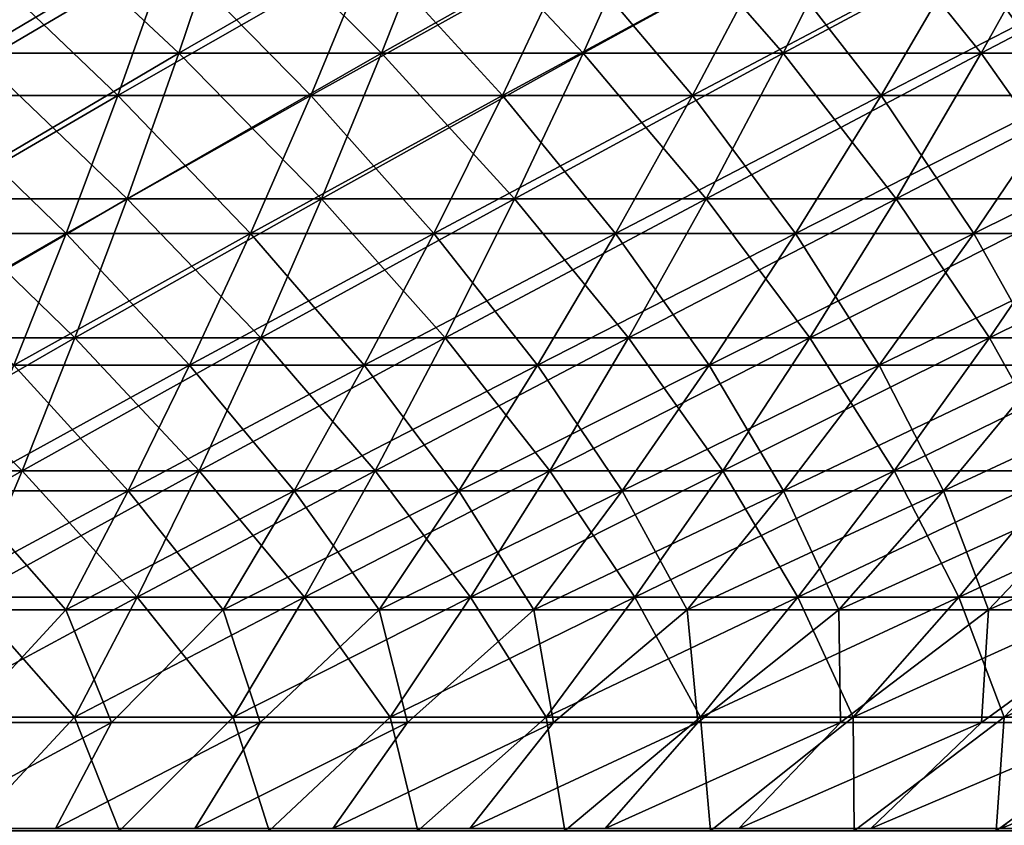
# Model space of a CAD drawing. Header units: millimetres. Extents: x -250 to 250, y -45 to 4150.
# Tile 571 of 656: x 19 to 36, y 3916 to 3930. Entities that reach past the tile are written whole.
import ezdxf

# ---------------------------------------------------------------- set-up
doc = ezdxf.new("R2010")
doc.units = ezdxf.units.MM
doc.header["$LTSCALE"] = 81.481481
for name, color, linetype in [('19', 7, 'CONTINUOUS'), ('20', 7, 'CONTINUOUS'), ('21', 7, 'CONTINUOUS'), ('22', 7, 'CONTINUOUS')]:
    doc.layers.add(name, color=color, linetype=linetype)

msp = doc.modelspace()

# ---------------------------------------------------------------- linework, layer by layer
at = {"layer": '19', "color": 7, "linetype": 'CONTINUOUS'}
for points in [[(21.554, 3929.227, -115.302), (17.993, 3929.227, -115.911), (22.445, 3931.872, -120.068), (21.554, 3929.227, -115.302)], [(22.445, 3931.872, -120.068), (17.993, 3929.227, -115.911), (18.736, 3931.872, -120.702), (22.445, 3931.872, -120.068)], [(25.094, 3929.227, -114.584), (21.554, 3929.227, -115.302), (26.131, 3931.872, -119.319), (25.094, 3929.227, -114.584)], [(26.131, 3931.872, -119.319), (21.554, 3929.227, -115.302), (22.445, 3931.872, -120.068), (26.131, 3931.872, -119.319)], [(28.611, 3929.227, -113.757), (25.094, 3929.227, -114.584), (29.793, 3931.872, -118.458), (28.611, 3929.227, -113.757)], [(29.793, 3931.872, -118.458), (25.094, 3929.227, -114.584), (26.131, 3931.872, -119.319), (29.793, 3931.872, -118.458)], [(32.1, 3929.227, -112.822), (28.611, 3929.227, -113.757), (33.427, 3931.872, -117.484), (32.1, 3929.227, -112.822)], [(33.427, 3931.872, -117.484), (28.611, 3929.227, -113.757), (29.793, 3931.872, -118.458), (33.427, 3931.872, -117.484)], [(35.56, 3929.227, -111.779), (32.1, 3929.227, -112.822), (37.029, 3931.872, -116.399), (35.56, 3929.227, -111.779)], [(37.029, 3931.872, -116.399), (32.1, 3929.227, -112.822), (33.427, 3931.872, -117.484), (37.029, 3931.872, -116.399)], [(38.985, 3929.227, -110.631), (35.56, 3929.227, -111.779), (40.596, 3931.872, -115.204), (38.985, 3929.227, -110.631)], [(40.596, 3931.872, -115.204), (35.56, 3929.227, -111.779), (37.029, 3931.872, -116.399), (40.596, 3931.872, -115.204)], [(20.652, 3926.69, -110.48), (17.24, 3926.69, -111.064), (21.554, 3929.227, -115.302), (20.652, 3926.69, -110.48)], [(21.554, 3929.227, -115.302), (17.24, 3926.69, -111.064), (17.993, 3929.227, -115.911), (21.554, 3929.227, -115.302)], [(24.045, 3926.69, -109.792), (20.652, 3926.69, -110.48), (25.094, 3929.227, -114.584), (24.045, 3926.69, -109.792)], [(25.094, 3929.227, -114.584), (20.652, 3926.69, -110.48), (21.554, 3929.227, -115.302), (25.094, 3929.227, -114.584)], [(27.414, 3926.69, -108.999), (24.045, 3926.69, -109.792), (28.611, 3929.227, -113.757), (27.414, 3926.69, -108.999)], [(28.611, 3929.227, -113.757), (24.045, 3926.69, -109.792), (25.094, 3929.227, -114.584), (28.611, 3929.227, -113.757)], [(30.758, 3926.69, -108.104), (27.414, 3926.69, -108.999), (32.1, 3929.227, -112.822), (30.758, 3926.69, -108.104)], [(32.1, 3929.227, -112.822), (27.414, 3926.69, -108.999), (28.611, 3929.227, -113.757), (32.1, 3929.227, -112.822)], [(34.073, 3926.69, -107.105), (30.758, 3926.69, -108.104), (35.56, 3929.227, -111.779), (34.073, 3926.69, -107.105)], [(35.56, 3929.227, -111.779), (30.758, 3926.69, -108.104), (32.1, 3929.227, -112.822), (35.56, 3929.227, -111.779)], [(37.355, 3926.69, -106.005), (34.073, 3926.69, -107.105), (38.985, 3929.227, -110.631), (37.355, 3926.69, -106.005)], [(38.985, 3929.227, -110.631), (34.073, 3926.69, -107.105), (35.56, 3929.227, -111.779), (38.985, 3929.227, -110.631)], [(19.741, 3924.261, -105.605), (16.479, 3924.261, -106.163), (20.652, 3926.69, -110.48), (19.741, 3924.261, -105.605)], [(20.652, 3926.69, -110.48), (16.479, 3924.261, -106.163), (17.24, 3926.69, -111.064), (20.652, 3926.69, -110.48)], [(22.984, 3924.261, -104.947), (19.741, 3924.261, -105.605), (24.045, 3926.69, -109.792), (22.984, 3924.261, -104.947)], [(24.045, 3926.69, -109.792), (19.741, 3924.261, -105.605), (20.652, 3926.69, -110.48), (24.045, 3926.69, -109.792)], [(26.205, 3924.261, -104.189), (22.984, 3924.261, -104.947), (27.414, 3926.69, -108.999), (26.205, 3924.261, -104.189)], [(27.414, 3926.69, -108.999), (22.984, 3924.261, -104.947), (24.045, 3926.69, -109.792), (27.414, 3926.69, -108.999)], [(29.401, 3924.261, -103.333), (26.205, 3924.261, -104.189), (30.758, 3926.69, -108.104), (29.401, 3924.261, -103.333)], [(30.758, 3926.69, -108.104), (26.205, 3924.261, -104.189), (27.414, 3926.69, -108.999), (30.758, 3926.69, -108.104)], [(32.569, 3924.261, -102.378), (29.401, 3924.261, -103.333), (34.073, 3926.69, -107.105), (32.569, 3924.261, -102.378)], [(34.073, 3926.69, -107.105), (29.401, 3924.261, -103.333), (30.758, 3926.69, -108.104), (34.073, 3926.69, -107.105)], [(35.706, 3924.261, -101.327), (32.569, 3924.261, -102.378), (37.355, 3926.69, -106.005), (35.706, 3924.261, -101.327)], [(37.355, 3926.69, -106.005), (32.569, 3924.261, -102.378), (34.073, 3926.69, -107.105), (37.355, 3926.69, -106.005)], [(38.81, 3924.261, -100.179), (35.706, 3924.261, -101.327), (40.601, 3926.69, -104.804), (38.81, 3924.261, -100.179)], [(40.601, 3926.69, -104.804), (35.706, 3924.261, -101.327), (37.355, 3926.69, -106.005), (40.601, 3926.69, -104.804)], [(18.82, 3921.943, -100.678), (15.711, 3921.943, -101.209), (19.741, 3924.261, -105.605), (18.82, 3921.943, -100.678)], [(19.741, 3924.261, -105.605), (15.711, 3921.943, -101.209), (16.479, 3924.261, -106.163), (19.741, 3924.261, -105.605)], [(21.911, 3921.943, -100.05), (18.82, 3921.943, -100.678), (22.984, 3924.261, -104.947), (21.911, 3921.943, -100.05)], [(22.984, 3924.261, -104.947), (18.82, 3921.943, -100.678), (19.741, 3924.261, -105.605), (22.984, 3924.261, -104.947)], [(24.982, 3921.943, -99.328), (21.911, 3921.943, -100.05), (26.205, 3924.261, -104.189), (24.982, 3921.943, -99.328)], [(26.205, 3924.261, -104.189), (21.911, 3921.943, -100.05), (22.984, 3924.261, -104.947), (26.205, 3924.261, -104.189)], [(28.029, 3921.943, -98.512), (24.982, 3921.943, -99.328), (29.401, 3924.261, -103.333), (28.029, 3921.943, -98.512)], [(29.401, 3924.261, -103.333), (24.982, 3921.943, -99.328), (26.205, 3924.261, -104.189), (29.401, 3924.261, -103.333)], [(31.049, 3921.943, -97.602), (28.029, 3921.943, -98.512), (32.569, 3924.261, -102.378), (31.049, 3921.943, -97.602)], [(32.569, 3924.261, -102.378), (28.029, 3921.943, -98.512), (29.401, 3924.261, -103.333), (32.569, 3924.261, -102.378)], [(34.04, 3921.943, -96.599), (31.049, 3921.943, -97.602), (35.706, 3924.261, -101.327), (34.04, 3921.943, -96.599)], [(35.706, 3924.261, -101.327), (31.049, 3921.943, -97.602), (32.569, 3924.261, -102.378), (35.706, 3924.261, -101.327)], [(36.999, 3921.943, -95.505), (34.04, 3921.943, -96.599), (38.81, 3924.261, -100.179), (36.999, 3921.943, -95.505)], [(38.81, 3924.261, -100.179), (34.04, 3921.943, -96.599), (35.706, 3924.261, -101.327), (38.81, 3924.261, -100.179)], [(17.89, 3919.737, -95.701), (14.934, 3919.737, -96.207), (18.82, 3921.943, -100.678), (17.89, 3919.737, -95.701)], [(18.82, 3921.943, -100.678), (14.934, 3919.737, -96.207), (15.711, 3921.943, -101.209), (18.82, 3921.943, -100.678)], [(20.828, 3919.737, -95.105), (17.89, 3919.737, -95.701), (21.911, 3921.943, -100.05), (20.828, 3919.737, -95.105)], [(21.911, 3921.943, -100.05), (17.89, 3919.737, -95.701), (18.82, 3921.943, -100.678), (21.911, 3921.943, -100.05)], [(23.747, 3919.737, -94.419), (20.828, 3919.737, -95.105), (24.982, 3921.943, -99.328), (23.747, 3919.737, -94.419)], [(24.982, 3921.943, -99.328), (20.828, 3919.737, -95.105), (21.911, 3921.943, -100.05), (24.982, 3921.943, -99.328)], [(26.644, 3919.737, -93.642), (23.747, 3919.737, -94.419), (28.029, 3921.943, -98.512), (26.644, 3919.737, -93.642)], [(28.029, 3921.943, -98.512), (23.747, 3919.737, -94.419), (24.982, 3921.943, -99.328), (28.029, 3921.943, -98.512)], [(29.515, 3919.737, -92.778), (26.644, 3919.737, -93.642), (31.049, 3921.943, -97.602), (29.515, 3919.737, -92.778)], [(31.049, 3921.943, -97.602), (26.644, 3919.737, -93.642), (28.029, 3921.943, -98.512), (31.049, 3921.943, -97.602)], [(32.358, 3919.737, -91.825), (29.515, 3919.737, -92.778), (34.04, 3921.943, -96.599), (32.358, 3919.737, -91.825)], [(34.04, 3921.943, -96.599), (29.515, 3919.737, -92.778), (31.049, 3921.943, -97.602), (34.04, 3921.943, -96.599)], [(35.17, 3919.737, -90.785), (32.358, 3919.737, -91.825), (36.999, 3921.943, -95.505), (35.17, 3919.737, -90.785)], [(36.999, 3921.943, -95.505), (32.358, 3919.737, -91.825), (34.04, 3921.943, -96.599), (36.999, 3921.943, -95.505)], [(37.949, 3919.737, -89.659), (35.17, 3919.737, -90.785), (39.922, 3921.943, -94.321), (37.949, 3919.737, -89.659)], [(39.922, 3921.943, -94.321), (35.17, 3919.737, -90.785), (36.999, 3921.943, -95.505), (39.922, 3921.943, -94.321)], [(19.735, 3917.642, -90.113), (16.951, 3917.642, -90.678), (20.828, 3919.737, -95.105), (19.735, 3917.642, -90.113)], [(20.828, 3919.737, -95.105), (16.951, 3917.642, -90.678), (17.89, 3919.737, -95.701), (20.828, 3919.737, -95.105)], [(22.501, 3917.642, -89.463), (19.735, 3917.642, -90.113), (23.747, 3919.737, -94.419), (22.501, 3917.642, -89.463)], [(23.747, 3919.737, -94.419), (19.735, 3917.642, -90.113), (20.828, 3919.737, -95.105), (23.747, 3919.737, -94.419)], [(25.245, 3917.642, -88.728), (22.501, 3917.642, -89.463), (26.644, 3919.737, -93.642), (25.245, 3917.642, -88.728)], [(26.644, 3919.737, -93.642), (22.501, 3917.642, -89.463), (23.747, 3919.737, -94.419), (26.644, 3919.737, -93.642)], [(27.966, 3917.642, -87.908), (25.245, 3917.642, -88.728), (29.515, 3919.737, -92.778), (27.966, 3917.642, -87.908)], [(29.515, 3919.737, -92.778), (25.245, 3917.642, -88.728), (26.644, 3919.737, -93.642), (29.515, 3919.737, -92.778)], [(30.659, 3917.642, -87.005), (27.966, 3917.642, -87.908), (32.358, 3919.737, -91.825), (30.659, 3917.642, -87.005)], [(32.358, 3919.737, -91.825), (27.966, 3917.642, -87.908), (29.515, 3919.737, -92.778), (32.358, 3919.737, -91.825)], [(33.324, 3917.642, -86.02), (30.659, 3917.642, -87.005), (35.17, 3919.737, -90.785), (33.324, 3917.642, -86.02)], [(35.17, 3919.737, -90.785), (30.659, 3917.642, -87.005), (32.358, 3919.737, -91.825), (35.17, 3919.737, -90.785)], [(35.957, 3917.642, -84.953), (33.324, 3917.642, -86.02), (37.949, 3919.737, -89.659), (35.957, 3917.642, -84.953)], [(37.949, 3919.737, -89.659), (33.324, 3917.642, -86.02), (35.17, 3919.737, -90.785), (37.949, 3919.737, -89.659)], [(38.556, 3917.642, -83.805), (35.957, 3917.642, -84.953), (40.692, 3919.737, -88.447), (38.556, 3917.642, -83.805)], [(40.692, 3919.737, -88.447), (35.957, 3917.642, -84.953), (37.949, 3919.737, -89.659), (40.692, 3919.737, -88.447)], [(19.735, 3917.642, -90.113), (17.888, 3915.661, -85.237), (16.951, 3917.642, -90.678), (19.735, 3917.642, -90.113)], [(20.521, 3915.661, -84.642), (17.888, 3915.661, -85.237), (19.735, 3917.642, -90.113), (20.521, 3915.661, -84.642)], [(22.501, 3917.642, -89.463), (20.521, 3915.661, -84.642), (19.735, 3917.642, -90.113), (22.501, 3917.642, -89.463)], [(23.134, 3915.661, -83.965), (20.521, 3915.661, -84.642), (22.501, 3917.642, -89.463), (23.134, 3915.661, -83.965)], [(25.245, 3917.642, -88.728), (23.134, 3915.661, -83.965), (22.501, 3917.642, -89.463), (25.245, 3917.642, -88.728)], [(25.726, 3915.661, -83.208), (23.134, 3915.661, -83.965), (25.245, 3917.642, -88.728), (25.726, 3915.661, -83.208)], [(27.966, 3917.642, -87.908), (25.726, 3915.661, -83.208), (25.245, 3917.642, -88.728), (27.966, 3917.642, -87.908)], [(28.292, 3915.661, -82.371), (25.726, 3915.661, -83.208), (27.966, 3917.642, -87.908), (28.292, 3915.661, -82.371)], [(30.659, 3917.642, -87.005), (28.292, 3915.661, -82.371), (27.966, 3917.642, -87.908), (30.659, 3917.642, -87.005)], [(30.832, 3915.661, -81.454), (28.292, 3915.661, -82.371), (30.659, 3917.642, -87.005), (30.832, 3915.661, -81.454)], [(33.324, 3917.642, -86.02), (30.832, 3915.661, -81.454), (30.659, 3917.642, -87.005), (33.324, 3917.642, -86.02)], [(33.341, 3915.661, -80.46), (30.832, 3915.661, -81.454), (33.324, 3917.642, -86.02), (33.341, 3915.661, -80.46)], [(35.957, 3917.642, -84.953), (33.341, 3915.661, -80.46), (33.324, 3917.642, -86.02), (35.957, 3917.642, -84.953)], [(35.819, 3915.661, -79.387), (33.341, 3915.661, -80.46), (35.957, 3917.642, -84.953), (35.819, 3915.661, -79.387)], [(38.262, 3915.661, -78.239), (35.819, 3915.661, -79.387), (38.556, 3917.642, -83.805), (38.262, 3915.661, -78.239)], [(38.556, 3917.642, -83.805), (35.819, 3915.661, -79.387), (35.957, 3917.642, -84.953), (38.556, 3917.642, -83.805)]]:
    msp.add_3dface(points, dxfattribs=at)
at = {"layer": '20', "color": 7, "linetype": 'CONTINUOUS'}
for points in [[(17.993, 3929.227, 115.911), (21.554, 3929.227, 115.302), (18.736, 3931.872, 120.702), (17.993, 3929.227, 115.911)], [(18.736, 3931.872, 120.702), (21.554, 3929.227, 115.302), (22.445, 3931.872, 120.068), (18.736, 3931.872, 120.702)], [(21.554, 3929.227, 115.302), (25.094, 3929.227, 114.584), (22.445, 3931.872, 120.068), (21.554, 3929.227, 115.302)], [(22.445, 3931.872, 120.068), (25.094, 3929.227, 114.584), (26.131, 3931.872, 119.319), (22.445, 3931.872, 120.068)], [(25.094, 3929.227, 114.584), (28.611, 3929.227, 113.757), (26.131, 3931.872, 119.319), (25.094, 3929.227, 114.584)], [(26.131, 3931.872, 119.319), (28.611, 3929.227, 113.757), (29.793, 3931.872, 118.458), (26.131, 3931.872, 119.319)], [(28.611, 3929.227, 113.757), (32.1, 3929.227, 112.822), (29.793, 3931.872, 118.458), (28.611, 3929.227, 113.757)], [(29.793, 3931.872, 118.458), (32.1, 3929.227, 112.822), (33.427, 3931.872, 117.484), (29.793, 3931.872, 118.458)], [(32.1, 3929.227, 112.822), (35.56, 3929.227, 111.779), (33.427, 3931.872, 117.484), (32.1, 3929.227, 112.822)], [(33.427, 3931.872, 117.484), (35.56, 3929.227, 111.779), (37.029, 3931.872, 116.399), (33.427, 3931.872, 117.484)], [(35.56, 3929.227, 111.779), (38.985, 3929.227, 110.631), (37.029, 3931.872, 116.399), (35.56, 3929.227, 111.779)], [(17.24, 3926.69, 111.064), (20.652, 3926.69, 110.48), (17.993, 3929.227, 115.911), (17.24, 3926.69, 111.064)], [(17.993, 3929.227, 115.911), (20.652, 3926.69, 110.48), (21.554, 3929.227, 115.302), (17.993, 3929.227, 115.911)], [(20.652, 3926.69, 110.48), (24.045, 3926.69, 109.792), (21.554, 3929.227, 115.302), (20.652, 3926.69, 110.48)], [(21.554, 3929.227, 115.302), (24.045, 3926.69, 109.792), (25.094, 3929.227, 114.584), (21.554, 3929.227, 115.302)], [(24.045, 3926.69, 109.792), (27.414, 3926.69, 108.999), (25.094, 3929.227, 114.584), (24.045, 3926.69, 109.792)], [(25.094, 3929.227, 114.584), (27.414, 3926.69, 108.999), (28.611, 3929.227, 113.757), (25.094, 3929.227, 114.584)], [(27.414, 3926.69, 108.999), (30.758, 3926.69, 108.104), (28.611, 3929.227, 113.757), (27.414, 3926.69, 108.999)], [(28.611, 3929.227, 113.757), (30.758, 3926.69, 108.104), (32.1, 3929.227, 112.822), (28.611, 3929.227, 113.757)], [(30.758, 3926.69, 108.104), (34.073, 3926.69, 107.105), (32.1, 3929.227, 112.822), (30.758, 3926.69, 108.104)], [(32.1, 3929.227, 112.822), (34.073, 3926.69, 107.105), (35.56, 3929.227, 111.779), (32.1, 3929.227, 112.822)], [(34.073, 3926.69, 107.105), (37.355, 3926.69, 106.005), (35.56, 3929.227, 111.779), (34.073, 3926.69, 107.105)], [(35.56, 3929.227, 111.779), (37.355, 3926.69, 106.005), (38.985, 3929.227, 110.631), (35.56, 3929.227, 111.779)], [(16.479, 3924.261, 106.163), (19.741, 3924.261, 105.605), (17.24, 3926.69, 111.064), (16.479, 3924.261, 106.163)], [(17.24, 3926.69, 111.064), (19.741, 3924.261, 105.605), (20.652, 3926.69, 110.48), (17.24, 3926.69, 111.064)], [(19.741, 3924.261, 105.605), (22.984, 3924.261, 104.947), (20.652, 3926.69, 110.48), (19.741, 3924.261, 105.605)], [(20.652, 3926.69, 110.48), (22.984, 3924.261, 104.947), (24.045, 3926.69, 109.792), (20.652, 3926.69, 110.48)], [(22.984, 3924.261, 104.947), (26.205, 3924.261, 104.189), (24.045, 3926.69, 109.792), (22.984, 3924.261, 104.947)], [(24.045, 3926.69, 109.792), (26.205, 3924.261, 104.189), (27.414, 3926.69, 108.999), (24.045, 3926.69, 109.792)], [(26.205, 3924.261, 104.189), (29.401, 3924.261, 103.333), (27.414, 3926.69, 108.999), (26.205, 3924.261, 104.189)], [(27.414, 3926.69, 108.999), (29.401, 3924.261, 103.333), (30.758, 3926.69, 108.104), (27.414, 3926.69, 108.999)], [(29.401, 3924.261, 103.333), (32.569, 3924.261, 102.378), (30.758, 3926.69, 108.104), (29.401, 3924.261, 103.333)], [(30.758, 3926.69, 108.104), (32.569, 3924.261, 102.378), (34.073, 3926.69, 107.105), (30.758, 3926.69, 108.104)], [(32.569, 3924.261, 102.378), (35.706, 3924.261, 101.327), (34.073, 3926.69, 107.105), (32.569, 3924.261, 102.378)], [(34.073, 3926.69, 107.105), (35.706, 3924.261, 101.327), (37.355, 3926.69, 106.005), (34.073, 3926.69, 107.105)], [(35.706, 3924.261, 101.327), (38.81, 3924.261, 100.179), (37.355, 3926.69, 106.005), (35.706, 3924.261, 101.327)], [(15.711, 3921.943, 101.209), (18.82, 3921.943, 100.678), (16.479, 3924.261, 106.163), (15.711, 3921.943, 101.209)], [(16.479, 3924.261, 106.163), (18.82, 3921.943, 100.678), (19.741, 3924.261, 105.605), (16.479, 3924.261, 106.163)], [(18.82, 3921.943, 100.678), (21.911, 3921.943, 100.05), (19.741, 3924.261, 105.605), (18.82, 3921.943, 100.678)], [(19.741, 3924.261, 105.605), (21.911, 3921.943, 100.05), (22.984, 3924.261, 104.947), (19.741, 3924.261, 105.605)], [(21.911, 3921.943, 100.05), (24.982, 3921.943, 99.328), (22.984, 3924.261, 104.947), (21.911, 3921.943, 100.05)], [(22.984, 3924.261, 104.947), (24.982, 3921.943, 99.328), (26.205, 3924.261, 104.189), (22.984, 3924.261, 104.947)], [(24.982, 3921.943, 99.328), (28.029, 3921.943, 98.512), (26.205, 3924.261, 104.189), (24.982, 3921.943, 99.328)], [(26.205, 3924.261, 104.189), (28.029, 3921.943, 98.512), (29.401, 3924.261, 103.333), (26.205, 3924.261, 104.189)], [(28.029, 3921.943, 98.512), (31.049, 3921.943, 97.602), (29.401, 3924.261, 103.333), (28.029, 3921.943, 98.512)], [(29.401, 3924.261, 103.333), (31.049, 3921.943, 97.602), (32.569, 3924.261, 102.378), (29.401, 3924.261, 103.333)], [(31.049, 3921.943, 97.602), (34.04, 3921.943, 96.599), (32.569, 3924.261, 102.378), (31.049, 3921.943, 97.602)], [(32.569, 3924.261, 102.378), (34.04, 3921.943, 96.599), (35.706, 3924.261, 101.327), (32.569, 3924.261, 102.378)], [(34.04, 3921.943, 96.599), (36.999, 3921.943, 95.505), (35.706, 3924.261, 101.327), (34.04, 3921.943, 96.599)], [(35.706, 3924.261, 101.327), (36.999, 3921.943, 95.505), (38.81, 3924.261, 100.179), (35.706, 3924.261, 101.327)], [(15.711, 3921.943, 101.209), (17.89, 3919.737, 95.701), (18.82, 3921.943, 100.678), (15.711, 3921.943, 101.209)], [(17.89, 3919.737, 95.701), (20.828, 3919.737, 95.105), (18.82, 3921.943, 100.678), (17.89, 3919.737, 95.701)], [(18.82, 3921.943, 100.678), (20.828, 3919.737, 95.105), (21.911, 3921.943, 100.05), (18.82, 3921.943, 100.678)], [(20.828, 3919.737, 95.105), (23.747, 3919.737, 94.419), (21.911, 3921.943, 100.05), (20.828, 3919.737, 95.105)], [(21.911, 3921.943, 100.05), (23.747, 3919.737, 94.419), (24.982, 3921.943, 99.328), (21.911, 3921.943, 100.05)], [(23.747, 3919.737, 94.419), (26.644, 3919.737, 93.642), (24.982, 3921.943, 99.328), (23.747, 3919.737, 94.419)], [(24.982, 3921.943, 99.328), (26.644, 3919.737, 93.642), (28.029, 3921.943, 98.512), (24.982, 3921.943, 99.328)], [(26.644, 3919.737, 93.642), (29.515, 3919.737, 92.778), (28.029, 3921.943, 98.512), (26.644, 3919.737, 93.642)], [(28.029, 3921.943, 98.512), (29.515, 3919.737, 92.778), (31.049, 3921.943, 97.602), (28.029, 3921.943, 98.512)], [(29.515, 3919.737, 92.778), (32.358, 3919.737, 91.825), (31.049, 3921.943, 97.602), (29.515, 3919.737, 92.778)], [(31.049, 3921.943, 97.602), (32.358, 3919.737, 91.825), (34.04, 3921.943, 96.599), (31.049, 3921.943, 97.602)], [(32.358, 3919.737, 91.825), (35.17, 3919.737, 90.785), (34.04, 3921.943, 96.599), (32.358, 3919.737, 91.825)], [(34.04, 3921.943, 96.599), (35.17, 3919.737, 90.785), (36.999, 3921.943, 95.505), (34.04, 3921.943, 96.599)], [(35.17, 3919.737, 90.785), (37.949, 3919.737, 89.659), (36.999, 3921.943, 95.505), (35.17, 3919.737, 90.785)], [(16.951, 3917.642, 90.678), (19.735, 3917.642, 90.113), (17.89, 3919.737, 95.701), (16.951, 3917.642, 90.678)], [(17.89, 3919.737, 95.701), (19.735, 3917.642, 90.113), (20.828, 3919.737, 95.105), (17.89, 3919.737, 95.701)], [(19.735, 3917.642, 90.113), (22.501, 3917.642, 89.463), (20.828, 3919.737, 95.105), (19.735, 3917.642, 90.113)], [(20.828, 3919.737, 95.105), (22.501, 3917.642, 89.463), (23.747, 3919.737, 94.419), (20.828, 3919.737, 95.105)], [(22.501, 3917.642, 89.463), (25.245, 3917.642, 88.728), (23.747, 3919.737, 94.419), (22.501, 3917.642, 89.463)], [(23.747, 3919.737, 94.419), (25.245, 3917.642, 88.728), (26.644, 3919.737, 93.642), (23.747, 3919.737, 94.419)], [(25.245, 3917.642, 88.728), (27.966, 3917.642, 87.908), (26.644, 3919.737, 93.642), (25.245, 3917.642, 88.728)], [(26.644, 3919.737, 93.642), (27.966, 3917.642, 87.908), (29.515, 3919.737, 92.778), (26.644, 3919.737, 93.642)], [(27.966, 3917.642, 87.908), (30.659, 3917.642, 87.005), (29.515, 3919.737, 92.778), (27.966, 3917.642, 87.908)], [(29.515, 3919.737, 92.778), (30.659, 3917.642, 87.005), (32.358, 3919.737, 91.825), (29.515, 3919.737, 92.778)], [(30.659, 3917.642, 87.005), (33.324, 3917.642, 86.02), (32.358, 3919.737, 91.825), (30.659, 3917.642, 87.005)], [(32.358, 3919.737, 91.825), (33.324, 3917.642, 86.02), (35.17, 3919.737, 90.785), (32.358, 3919.737, 91.825)], [(33.324, 3917.642, 86.02), (35.957, 3917.642, 84.953), (35.17, 3919.737, 90.785), (33.324, 3917.642, 86.02)], [(35.17, 3919.737, 90.785), (35.957, 3917.642, 84.953), (37.949, 3919.737, 89.659), (35.17, 3919.737, 90.785)], [(35.957, 3917.642, 84.953), (38.556, 3917.642, 83.805), (37.949, 3919.737, 89.659), (35.957, 3917.642, 84.953)], [(19.735, 3917.642, 90.113), (16.951, 3917.642, 90.678), (17.888, 3915.661, 85.237), (19.735, 3917.642, 90.113)], [(20.521, 3915.661, 84.642), (19.735, 3917.642, 90.113), (17.888, 3915.661, 85.237), (20.521, 3915.661, 84.642)], [(22.501, 3917.642, 89.463), (19.735, 3917.642, 90.113), (20.521, 3915.661, 84.642), (22.501, 3917.642, 89.463)], [(23.134, 3915.661, 83.965), (22.501, 3917.642, 89.463), (20.521, 3915.661, 84.642), (23.134, 3915.661, 83.965)], [(25.245, 3917.642, 88.728), (22.501, 3917.642, 89.463), (23.134, 3915.661, 83.965), (25.245, 3917.642, 88.728)], [(25.726, 3915.661, 83.208), (25.245, 3917.642, 88.728), (23.134, 3915.661, 83.965), (25.726, 3915.661, 83.208)], [(27.966, 3917.642, 87.908), (25.245, 3917.642, 88.728), (25.726, 3915.661, 83.208), (27.966, 3917.642, 87.908)], [(28.292, 3915.661, 82.371), (27.966, 3917.642, 87.908), (25.726, 3915.661, 83.208), (28.292, 3915.661, 82.371)], [(30.659, 3917.642, 87.005), (27.966, 3917.642, 87.908), (28.292, 3915.661, 82.371), (30.659, 3917.642, 87.005)], [(30.832, 3915.661, 81.454), (30.659, 3917.642, 87.005), (28.292, 3915.661, 82.371), (30.832, 3915.661, 81.454)], [(33.324, 3917.642, 86.02), (30.659, 3917.642, 87.005), (30.832, 3915.661, 81.454), (33.324, 3917.642, 86.02)], [(33.341, 3915.661, 80.46), (33.324, 3917.642, 86.02), (30.832, 3915.661, 81.454), (33.341, 3915.661, 80.46)], [(35.957, 3917.642, 84.953), (33.324, 3917.642, 86.02), (33.341, 3915.661, 80.46), (35.957, 3917.642, 84.953)], [(35.819, 3915.661, 79.387), (35.957, 3917.642, 84.953), (33.341, 3915.661, 80.46), (35.819, 3915.661, 79.387)], [(38.556, 3917.642, 83.805), (35.957, 3917.642, 84.953), (35.819, 3915.661, 79.387), (38.556, 3917.642, 83.805)], [(38.262, 3915.661, 78.239), (38.556, 3917.642, 83.805), (35.819, 3915.661, 79.387), (38.262, 3915.661, 78.239)]]:
    msp.add_3dface(points, dxfattribs=at)
at = {"layer": '21', "color": 7, "linetype": 'CONTINUOUS'}
for points in [[(20.493, 3928.493, 109.629), (17.107, 3928.493, 110.208), (21.387, 3931.01, 114.411), (20.493, 3928.493, 109.629)], [(21.387, 3931.01, 114.411), (17.107, 3928.493, 110.208), (17.854, 3931.01, 115.016), (21.387, 3931.01, 114.411)], [(23.86, 3928.493, 108.946), (20.493, 3928.493, 109.629), (24.9, 3931.01, 113.698), (23.86, 3928.493, 108.946)], [(24.9, 3931.01, 113.698), (20.493, 3928.493, 109.629), (21.387, 3931.01, 114.411), (24.9, 3931.01, 113.698)], [(27.203, 3928.493, 108.16), (23.86, 3928.493, 108.946), (28.39, 3931.01, 112.878), (27.203, 3928.493, 108.16)], [(28.39, 3931.01, 112.878), (23.86, 3928.493, 108.946), (24.9, 3931.01, 113.698), (28.39, 3931.01, 112.878)], [(30.521, 3928.493, 107.271), (27.203, 3928.493, 108.16), (31.852, 3931.01, 111.95), (30.521, 3928.493, 107.271)], [(31.852, 3931.01, 111.95), (27.203, 3928.493, 108.16), (28.39, 3931.01, 112.878), (31.852, 3931.01, 111.95)], [(33.81, 3928.493, 106.28), (30.521, 3928.493, 107.271), (35.285, 3931.01, 110.916), (33.81, 3928.493, 106.28)], [(35.285, 3931.01, 110.916), (30.521, 3928.493, 107.271), (31.852, 3931.01, 111.95), (35.285, 3931.01, 110.916)], [(37.067, 3928.493, 105.188), (33.81, 3928.493, 106.28), (38.684, 3931.01, 109.777), (37.067, 3928.493, 105.188)], [(38.684, 3931.01, 109.777), (33.81, 3928.493, 106.28), (35.285, 3931.01, 110.916), (38.684, 3931.01, 109.777)], [(19.589, 3926.084, 104.794), (16.353, 3926.084, 105.347), (20.493, 3928.493, 109.629), (19.589, 3926.084, 104.794)], [(20.493, 3928.493, 109.629), (16.353, 3926.084, 105.347), (17.107, 3928.493, 110.208), (20.493, 3928.493, 109.629)], [(22.807, 3926.084, 104.141), (19.589, 3926.084, 104.794), (23.86, 3928.493, 108.946), (22.807, 3926.084, 104.141)], [(23.86, 3928.493, 108.946), (19.589, 3926.084, 104.794), (20.493, 3928.493, 109.629), (23.86, 3928.493, 108.946)], [(26.003, 3926.084, 103.389), (22.807, 3926.084, 104.141), (27.203, 3928.493, 108.16), (26.003, 3926.084, 103.389)], [(27.203, 3928.493, 108.16), (22.807, 3926.084, 104.141), (23.86, 3928.493, 108.946), (27.203, 3928.493, 108.16)], [(29.175, 3926.084, 102.539), (26.003, 3926.084, 103.389), (30.521, 3928.493, 107.271), (29.175, 3926.084, 102.539)], [(30.521, 3928.493, 107.271), (26.003, 3926.084, 103.389), (27.203, 3928.493, 108.16), (30.521, 3928.493, 107.271)], [(32.319, 3926.084, 101.592), (29.175, 3926.084, 102.539), (33.81, 3928.493, 106.28), (32.319, 3926.084, 101.592)], [(33.81, 3928.493, 106.28), (29.175, 3926.084, 102.539), (30.521, 3928.493, 107.271), (33.81, 3928.493, 106.28)], [(35.432, 3926.084, 100.549), (32.319, 3926.084, 101.592), (37.067, 3928.493, 105.188), (35.432, 3926.084, 100.549)], [(37.067, 3928.493, 105.188), (32.319, 3926.084, 101.592), (33.81, 3928.493, 106.28), (37.067, 3928.493, 105.188)], [(38.512, 3926.084, 99.41), (35.432, 3926.084, 100.549), (40.289, 3928.493, 103.997), (38.512, 3926.084, 99.41)], [(40.289, 3928.493, 103.997), (35.432, 3926.084, 100.549), (37.067, 3928.493, 105.188), (40.289, 3928.493, 103.997)], [(18.676, 3923.784, 99.907), (15.59, 3923.784, 100.435), (19.589, 3926.084, 104.794), (18.676, 3923.784, 99.907)], [(19.589, 3926.084, 104.794), (15.59, 3923.784, 100.435), (16.353, 3926.084, 105.347), (19.589, 3926.084, 104.794)], [(21.744, 3923.784, 99.284), (18.676, 3923.784, 99.907), (22.807, 3926.084, 104.141), (21.744, 3923.784, 99.284)], [(22.807, 3926.084, 104.141), (18.676, 3923.784, 99.907), (19.589, 3926.084, 104.794), (22.807, 3926.084, 104.141)], [(24.791, 3923.784, 98.568), (21.744, 3923.784, 99.284), (26.003, 3926.084, 103.389), (24.791, 3923.784, 98.568)], [(26.003, 3926.084, 103.389), (21.744, 3923.784, 99.284), (22.807, 3926.084, 104.141), (26.003, 3926.084, 103.389)], [(27.814, 3923.784, 97.758), (24.791, 3923.784, 98.568), (29.175, 3926.084, 102.539), (27.814, 3923.784, 97.758)], [(29.175, 3926.084, 102.539), (24.791, 3923.784, 98.568), (26.003, 3926.084, 103.389), (29.175, 3926.084, 102.539)], [(30.812, 3923.784, 96.855), (27.814, 3923.784, 97.758), (32.319, 3926.084, 101.592), (30.812, 3923.784, 96.855)], [(32.319, 3926.084, 101.592), (27.814, 3923.784, 97.758), (29.175, 3926.084, 102.539), (32.319, 3926.084, 101.592)], [(33.78, 3923.784, 95.86), (30.812, 3923.784, 96.855), (35.432, 3926.084, 100.549), (33.78, 3923.784, 95.86)], [(35.432, 3926.084, 100.549), (30.812, 3923.784, 96.855), (32.319, 3926.084, 101.592), (35.432, 3926.084, 100.549)], [(36.716, 3923.784, 94.774), (33.78, 3923.784, 95.86), (38.512, 3926.084, 99.41), (36.716, 3923.784, 94.774)], [(38.512, 3926.084, 99.41), (33.78, 3923.784, 95.86), (35.432, 3926.084, 100.549), (38.512, 3926.084, 99.41)], [(20.669, 3921.594, 94.38), (17.753, 3921.594, 94.971), (21.744, 3923.784, 99.284), (20.669, 3921.594, 94.38)], [(21.744, 3923.784, 99.284), (17.753, 3921.594, 94.971), (18.676, 3923.784, 99.907), (21.744, 3923.784, 99.284)], [(23.566, 3921.594, 93.698), (20.669, 3921.594, 94.38), (24.791, 3923.784, 98.568), (23.566, 3921.594, 93.698)], [(24.791, 3923.784, 98.568), (20.669, 3921.594, 94.38), (21.744, 3923.784, 99.284), (24.791, 3923.784, 98.568)], [(26.44, 3921.594, 92.928), (23.566, 3921.594, 93.698), (27.814, 3923.784, 97.758), (26.44, 3921.594, 92.928)], [(27.814, 3923.784, 97.758), (23.566, 3921.594, 93.698), (24.791, 3923.784, 98.568), (27.814, 3923.784, 97.758)], [(29.29, 3921.594, 92.07), (26.44, 3921.594, 92.928), (30.812, 3923.784, 96.855), (29.29, 3921.594, 92.07)], [(30.812, 3923.784, 96.855), (26.44, 3921.594, 92.928), (27.814, 3923.784, 97.758), (30.812, 3923.784, 96.855)], [(32.111, 3921.594, 91.124), (29.29, 3921.594, 92.07), (33.78, 3923.784, 95.86), (32.111, 3921.594, 91.124)], [(33.78, 3923.784, 95.86), (29.29, 3921.594, 92.07), (30.812, 3923.784, 96.855), (33.78, 3923.784, 95.86)], [(34.902, 3921.594, 90.092), (32.111, 3921.594, 91.124), (36.716, 3923.784, 94.774), (34.902, 3921.594, 90.092)], [(36.716, 3923.784, 94.774), (32.111, 3921.594, 91.124), (33.78, 3923.784, 95.86), (36.716, 3923.784, 94.774)], [(37.66, 3921.594, 88.975), (34.902, 3921.594, 90.092), (39.617, 3923.784, 93.598), (37.66, 3921.594, 88.975)], [(39.617, 3923.784, 93.598), (34.902, 3921.594, 90.092), (36.716, 3923.784, 94.774), (39.617, 3923.784, 93.598)], [(19.585, 3919.516, 89.429), (16.822, 3919.516, 89.99), (20.669, 3921.594, 94.38), (19.585, 3919.516, 89.429)], [(20.669, 3921.594, 94.38), (16.822, 3919.516, 89.99), (17.753, 3921.594, 94.971), (20.669, 3921.594, 94.38)], [(22.33, 3919.516, 88.783), (19.585, 3919.516, 89.429), (23.566, 3921.594, 93.698), (22.33, 3919.516, 88.783)], [(23.566, 3921.594, 93.698), (19.585, 3919.516, 89.429), (20.669, 3921.594, 94.38), (23.566, 3921.594, 93.698)], [(25.053, 3919.516, 88.054), (22.33, 3919.516, 88.783), (26.44, 3921.594, 92.928), (25.053, 3919.516, 88.054)], [(26.44, 3921.594, 92.928), (22.33, 3919.516, 88.783), (23.566, 3921.594, 93.698), (26.44, 3921.594, 92.928)], [(27.753, 3919.516, 87.24), (25.053, 3919.516, 88.054), (29.29, 3921.594, 92.07), (27.753, 3919.516, 87.24)], [(29.29, 3921.594, 92.07), (25.053, 3919.516, 88.054), (26.44, 3921.594, 92.928), (29.29, 3921.594, 92.07)], [(30.427, 3919.516, 86.344), (27.753, 3919.516, 87.24), (32.111, 3921.594, 91.124), (30.427, 3919.516, 86.344)], [(32.111, 3921.594, 91.124), (27.753, 3919.516, 87.24), (29.29, 3921.594, 92.07), (32.111, 3921.594, 91.124)], [(33.071, 3919.516, 85.366), (30.427, 3919.516, 86.344), (34.902, 3921.594, 90.092), (33.071, 3919.516, 85.366)], [(34.902, 3921.594, 90.092), (30.427, 3919.516, 86.344), (32.111, 3921.594, 91.124), (34.902, 3921.594, 90.092)], [(35.684, 3919.516, 84.307), (33.071, 3919.516, 85.366), (37.66, 3921.594, 88.975), (35.684, 3919.516, 84.307)], [(37.66, 3921.594, 88.975), (33.071, 3919.516, 85.366), (34.902, 3921.594, 90.092), (37.66, 3921.594, 88.975)], [(38.264, 3919.516, 83.169), (35.684, 3919.516, 84.307), (40.382, 3921.594, 87.773), (38.264, 3919.516, 83.169)], [(40.382, 3921.594, 87.773), (35.684, 3919.516, 84.307), (37.66, 3921.594, 88.975), (40.382, 3921.594, 87.773)], [(19.585, 3919.516, 89.429), (17.77, 3917.55, 84.589), (16.822, 3919.516, 89.99), (19.585, 3919.516, 89.429)], [(20.383, 3917.55, 83.998), (17.77, 3917.55, 84.589), (19.585, 3919.516, 89.429), (20.383, 3917.55, 83.998)], [(22.33, 3919.516, 88.783), (20.383, 3917.55, 83.998), (19.585, 3919.516, 89.429), (22.33, 3919.516, 88.783)], [(22.976, 3917.55, 83.326), (20.383, 3917.55, 83.998), (22.33, 3919.516, 88.783), (22.976, 3917.55, 83.326)], [(25.053, 3919.516, 88.054), (22.976, 3917.55, 83.326), (22.33, 3919.516, 88.783), (25.053, 3919.516, 88.054)], [(25.548, 3917.55, 82.574), (22.976, 3917.55, 83.326), (25.053, 3919.516, 88.054), (25.548, 3917.55, 82.574)], [(27.753, 3919.516, 87.24), (25.548, 3917.55, 82.574), (25.053, 3919.516, 88.054), (27.753, 3919.516, 87.24)], [(28.094, 3917.55, 81.743), (25.548, 3917.55, 82.574), (27.753, 3919.516, 87.24), (28.094, 3917.55, 81.743)], [(30.427, 3919.516, 86.344), (28.094, 3917.55, 81.743), (27.753, 3919.516, 87.24), (30.427, 3919.516, 86.344)], [(30.614, 3917.55, 80.833), (28.094, 3917.55, 81.743), (30.427, 3919.516, 86.344), (30.614, 3917.55, 80.833)], [(33.071, 3919.516, 85.366), (30.614, 3917.55, 80.833), (30.427, 3919.516, 86.344), (33.071, 3919.516, 85.366)], [(33.104, 3917.55, 79.845), (30.614, 3917.55, 80.833), (33.071, 3919.516, 85.366), (33.104, 3917.55, 79.845)], [(35.684, 3919.516, 84.307), (33.104, 3917.55, 79.845), (33.071, 3919.516, 85.366), (35.684, 3919.516, 84.307)], [(35.562, 3917.55, 78.781), (33.104, 3917.55, 79.845), (35.684, 3919.516, 84.307), (35.562, 3917.55, 78.781)], [(37.987, 3917.55, 77.641), (35.562, 3917.55, 78.781), (38.264, 3919.516, 83.169), (37.987, 3917.55, 77.641)], [(38.264, 3919.516, 83.169), (35.562, 3917.55, 78.781), (35.684, 3919.516, 84.307), (38.264, 3919.516, 83.169)], [(19.405, 3915.698, 78.93), (16.955, 3915.698, 79.493), (20.383, 3917.55, 83.998), (19.405, 3915.698, 78.93)], [(20.383, 3917.55, 83.998), (16.955, 3915.698, 79.493), (17.77, 3917.55, 84.589), (20.383, 3917.55, 83.998)], [(21.836, 3915.698, 78.293), (19.405, 3915.698, 78.93), (22.976, 3917.55, 83.326), (21.836, 3915.698, 78.293)], [(22.976, 3917.55, 83.326), (19.405, 3915.698, 78.93), (20.383, 3917.55, 83.998), (22.976, 3917.55, 83.326)], [(24.246, 3915.698, 77.58), (21.836, 3915.698, 78.293), (25.548, 3917.55, 82.574), (24.246, 3915.698, 77.58)], [(25.548, 3917.55, 82.574), (21.836, 3915.698, 78.293), (22.976, 3917.55, 83.326), (25.548, 3917.55, 82.574)], [(26.633, 3915.698, 76.793), (24.246, 3915.698, 77.58), (28.094, 3917.55, 81.743), (26.633, 3915.698, 76.793)], [(28.094, 3917.55, 81.743), (24.246, 3915.698, 77.58), (25.548, 3917.55, 82.574), (28.094, 3917.55, 81.743)], [(28.995, 3915.698, 75.933), (26.633, 3915.698, 76.793), (30.614, 3917.55, 80.833), (28.995, 3915.698, 75.933)], [(30.614, 3917.55, 80.833), (26.633, 3915.698, 76.793), (28.094, 3917.55, 81.743), (30.614, 3917.55, 80.833)], [(31.329, 3915.698, 75), (28.995, 3915.698, 75.933), (33.104, 3917.55, 79.845), (31.329, 3915.698, 75)], [(33.104, 3917.55, 79.845), (28.995, 3915.698, 75.933), (30.614, 3917.55, 80.833), (33.104, 3917.55, 79.845)], [(33.633, 3915.698, 73.996), (31.329, 3915.698, 75), (35.562, 3917.55, 78.781), (33.633, 3915.698, 73.996)], [(35.562, 3917.55, 78.781), (31.329, 3915.698, 75), (33.104, 3917.55, 79.845), (35.562, 3917.55, 78.781)], [(35.905, 3915.698, 72.921), (33.633, 3915.698, 73.996), (37.987, 3917.55, 77.641), (35.905, 3915.698, 72.921)], [(37.987, 3917.55, 77.641), (33.633, 3915.698, 73.996), (35.562, 3917.55, 78.781), (37.987, 3917.55, 77.641)], [(38.142, 3915.698, 71.776), (35.905, 3915.698, 72.921), (40.374, 3917.55, 76.427), (38.142, 3915.698, 71.776)], [(40.374, 3917.55, 76.427), (35.905, 3915.698, 72.921), (37.987, 3917.55, 77.641), (40.374, 3917.55, 76.427)]]:
    msp.add_3dface(points, dxfattribs=at)
at = {"layer": '22', "color": 7, "linetype": 'CONTINUOUS'}
for points in [[(17.107, 3928.493, -110.208), (20.493, 3928.493, -109.629), (17.854, 3931.01, -115.016), (17.107, 3928.493, -110.208)], [(17.854, 3931.01, -115.016), (20.493, 3928.493, -109.629), (21.387, 3931.01, -114.411), (17.854, 3931.01, -115.016)], [(20.493, 3928.493, -109.629), (23.86, 3928.493, -108.946), (21.387, 3931.01, -114.411), (20.493, 3928.493, -109.629)], [(21.387, 3931.01, -114.411), (23.86, 3928.493, -108.946), (24.9, 3931.01, -113.698), (21.387, 3931.01, -114.411)], [(23.86, 3928.493, -108.946), (27.203, 3928.493, -108.16), (24.9, 3931.01, -113.698), (23.86, 3928.493, -108.946)], [(24.9, 3931.01, -113.698), (27.203, 3928.493, -108.16), (28.39, 3931.01, -112.878), (24.9, 3931.01, -113.698)], [(27.203, 3928.493, -108.16), (30.521, 3928.493, -107.271), (28.39, 3931.01, -112.878), (27.203, 3928.493, -108.16)], [(28.39, 3931.01, -112.878), (30.521, 3928.493, -107.271), (31.852, 3931.01, -111.95), (28.39, 3931.01, -112.878)], [(30.521, 3928.493, -107.271), (33.81, 3928.493, -106.28), (31.852, 3931.01, -111.95), (30.521, 3928.493, -107.271)], [(31.852, 3931.01, -111.95), (33.81, 3928.493, -106.28), (35.285, 3931.01, -110.916), (31.852, 3931.01, -111.95)], [(33.81, 3928.493, -106.28), (37.067, 3928.493, -105.188), (35.285, 3931.01, -110.916), (33.81, 3928.493, -106.28)], [(35.285, 3931.01, -110.916), (37.067, 3928.493, -105.188), (38.684, 3931.01, -109.777), (35.285, 3931.01, -110.916)], [(16.353, 3926.084, -105.347), (19.589, 3926.084, -104.794), (17.107, 3928.493, -110.208), (16.353, 3926.084, -105.347)], [(17.107, 3928.493, -110.208), (19.589, 3926.084, -104.794), (20.493, 3928.493, -109.629), (17.107, 3928.493, -110.208)], [(19.589, 3926.084, -104.794), (22.807, 3926.084, -104.141), (20.493, 3928.493, -109.629), (19.589, 3926.084, -104.794)], [(20.493, 3928.493, -109.629), (22.807, 3926.084, -104.141), (23.86, 3928.493, -108.946), (20.493, 3928.493, -109.629)], [(22.807, 3926.084, -104.141), (26.003, 3926.084, -103.389), (23.86, 3928.493, -108.946), (22.807, 3926.084, -104.141)], [(23.86, 3928.493, -108.946), (26.003, 3926.084, -103.389), (27.203, 3928.493, -108.16), (23.86, 3928.493, -108.946)], [(26.003, 3926.084, -103.389), (29.175, 3926.084, -102.539), (27.203, 3928.493, -108.16), (26.003, 3926.084, -103.389)], [(27.203, 3928.493, -108.16), (29.175, 3926.084, -102.539), (30.521, 3928.493, -107.271), (27.203, 3928.493, -108.16)], [(29.175, 3926.084, -102.539), (32.319, 3926.084, -101.592), (30.521, 3928.493, -107.271), (29.175, 3926.084, -102.539)], [(30.521, 3928.493, -107.271), (32.319, 3926.084, -101.592), (33.81, 3928.493, -106.28), (30.521, 3928.493, -107.271)], [(32.319, 3926.084, -101.592), (35.432, 3926.084, -100.549), (33.81, 3928.493, -106.28), (32.319, 3926.084, -101.592)], [(33.81, 3928.493, -106.28), (35.432, 3926.084, -100.549), (37.067, 3928.493, -105.188), (33.81, 3928.493, -106.28)], [(35.432, 3926.084, -100.549), (38.512, 3926.084, -99.41), (37.067, 3928.493, -105.188), (35.432, 3926.084, -100.549)], [(16.353, 3926.084, -105.347), (18.676, 3923.784, -99.907), (19.589, 3926.084, -104.794), (16.353, 3926.084, -105.347)], [(18.676, 3923.784, -99.907), (21.744, 3923.784, -99.284), (19.589, 3926.084, -104.794), (18.676, 3923.784, -99.907)], [(19.589, 3926.084, -104.794), (21.744, 3923.784, -99.284), (22.807, 3926.084, -104.141), (19.589, 3926.084, -104.794)], [(21.744, 3923.784, -99.284), (24.791, 3923.784, -98.568), (22.807, 3926.084, -104.141), (21.744, 3923.784, -99.284)], [(22.807, 3926.084, -104.141), (24.791, 3923.784, -98.568), (26.003, 3926.084, -103.389), (22.807, 3926.084, -104.141)], [(24.791, 3923.784, -98.568), (27.814, 3923.784, -97.758), (26.003, 3926.084, -103.389), (24.791, 3923.784, -98.568)], [(26.003, 3926.084, -103.389), (27.814, 3923.784, -97.758), (29.175, 3926.084, -102.539), (26.003, 3926.084, -103.389)], [(27.814, 3923.784, -97.758), (30.812, 3923.784, -96.855), (29.175, 3926.084, -102.539), (27.814, 3923.784, -97.758)], [(29.175, 3926.084, -102.539), (30.812, 3923.784, -96.855), (32.319, 3926.084, -101.592), (29.175, 3926.084, -102.539)], [(30.812, 3923.784, -96.855), (33.78, 3923.784, -95.86), (32.319, 3926.084, -101.592), (30.812, 3923.784, -96.855)], [(32.319, 3926.084, -101.592), (33.78, 3923.784, -95.86), (35.432, 3926.084, -100.549), (32.319, 3926.084, -101.592)], [(33.78, 3923.784, -95.86), (36.716, 3923.784, -94.774), (35.432, 3926.084, -100.549), (33.78, 3923.784, -95.86)], [(35.432, 3926.084, -100.549), (36.716, 3923.784, -94.774), (38.512, 3926.084, -99.41), (35.432, 3926.084, -100.549)], [(17.753, 3921.594, -94.971), (20.669, 3921.594, -94.38), (18.676, 3923.784, -99.907), (17.753, 3921.594, -94.971)], [(18.676, 3923.784, -99.907), (20.669, 3921.594, -94.38), (21.744, 3923.784, -99.284), (18.676, 3923.784, -99.907)], [(20.669, 3921.594, -94.38), (23.566, 3921.594, -93.698), (21.744, 3923.784, -99.284), (20.669, 3921.594, -94.38)], [(21.744, 3923.784, -99.284), (23.566, 3921.594, -93.698), (24.791, 3923.784, -98.568), (21.744, 3923.784, -99.284)], [(23.566, 3921.594, -93.698), (26.44, 3921.594, -92.928), (24.791, 3923.784, -98.568), (23.566, 3921.594, -93.698)], [(24.791, 3923.784, -98.568), (26.44, 3921.594, -92.928), (27.814, 3923.784, -97.758), (24.791, 3923.784, -98.568)], [(26.44, 3921.594, -92.928), (29.29, 3921.594, -92.07), (27.814, 3923.784, -97.758), (26.44, 3921.594, -92.928)], [(27.814, 3923.784, -97.758), (29.29, 3921.594, -92.07), (30.812, 3923.784, -96.855), (27.814, 3923.784, -97.758)], [(29.29, 3921.594, -92.07), (32.111, 3921.594, -91.124), (30.812, 3923.784, -96.855), (29.29, 3921.594, -92.07)], [(30.812, 3923.784, -96.855), (32.111, 3921.594, -91.124), (33.78, 3923.784, -95.86), (30.812, 3923.784, -96.855)], [(32.111, 3921.594, -91.124), (34.902, 3921.594, -90.092), (33.78, 3923.784, -95.86), (32.111, 3921.594, -91.124)], [(33.78, 3923.784, -95.86), (34.902, 3921.594, -90.092), (36.716, 3923.784, -94.774), (33.78, 3923.784, -95.86)], [(34.902, 3921.594, -90.092), (37.66, 3921.594, -88.975), (36.716, 3923.784, -94.774), (34.902, 3921.594, -90.092)], [(16.822, 3919.516, -89.99), (19.585, 3919.516, -89.429), (17.753, 3921.594, -94.971), (16.822, 3919.516, -89.99)], [(17.753, 3921.594, -94.971), (19.585, 3919.516, -89.429), (20.669, 3921.594, -94.38), (17.753, 3921.594, -94.971)], [(19.585, 3919.516, -89.429), (22.33, 3919.516, -88.783), (20.669, 3921.594, -94.38), (19.585, 3919.516, -89.429)], [(20.669, 3921.594, -94.38), (22.33, 3919.516, -88.783), (23.566, 3921.594, -93.698), (20.669, 3921.594, -94.38)], [(22.33, 3919.516, -88.783), (25.053, 3919.516, -88.054), (23.566, 3921.594, -93.698), (22.33, 3919.516, -88.783)], [(23.566, 3921.594, -93.698), (25.053, 3919.516, -88.054), (26.44, 3921.594, -92.928), (23.566, 3921.594, -93.698)], [(25.053, 3919.516, -88.054), (27.753, 3919.516, -87.24), (26.44, 3921.594, -92.928), (25.053, 3919.516, -88.054)], [(26.44, 3921.594, -92.928), (27.753, 3919.516, -87.24), (29.29, 3921.594, -92.07), (26.44, 3921.594, -92.928)], [(27.753, 3919.516, -87.24), (30.427, 3919.516, -86.344), (29.29, 3921.594, -92.07), (27.753, 3919.516, -87.24)], [(29.29, 3921.594, -92.07), (30.427, 3919.516, -86.344), (32.111, 3921.594, -91.124), (29.29, 3921.594, -92.07)], [(30.427, 3919.516, -86.344), (33.071, 3919.516, -85.366), (32.111, 3921.594, -91.124), (30.427, 3919.516, -86.344)], [(32.111, 3921.594, -91.124), (33.071, 3919.516, -85.366), (34.902, 3921.594, -90.092), (32.111, 3921.594, -91.124)], [(33.071, 3919.516, -85.366), (35.684, 3919.516, -84.307), (34.902, 3921.594, -90.092), (33.071, 3919.516, -85.366)], [(34.902, 3921.594, -90.092), (35.684, 3919.516, -84.307), (37.66, 3921.594, -88.975), (34.902, 3921.594, -90.092)], [(35.684, 3919.516, -84.307), (38.264, 3919.516, -83.169), (37.66, 3921.594, -88.975), (35.684, 3919.516, -84.307)], [(19.585, 3919.516, -89.429), (16.822, 3919.516, -89.99), (17.77, 3917.55, -84.589), (19.585, 3919.516, -89.429)], [(20.383, 3917.55, -83.998), (19.585, 3919.516, -89.429), (17.77, 3917.55, -84.589), (20.383, 3917.55, -83.998)], [(22.33, 3919.516, -88.783), (19.585, 3919.516, -89.429), (20.383, 3917.55, -83.998), (22.33, 3919.516, -88.783)], [(22.976, 3917.55, -83.326), (22.33, 3919.516, -88.783), (20.383, 3917.55, -83.998), (22.976, 3917.55, -83.326)], [(25.053, 3919.516, -88.054), (22.33, 3919.516, -88.783), (22.976, 3917.55, -83.326), (25.053, 3919.516, -88.054)], [(25.548, 3917.55, -82.574), (25.053, 3919.516, -88.054), (22.976, 3917.55, -83.326), (25.548, 3917.55, -82.574)], [(27.753, 3919.516, -87.24), (25.053, 3919.516, -88.054), (25.548, 3917.55, -82.574), (27.753, 3919.516, -87.24)], [(28.094, 3917.55, -81.743), (27.753, 3919.516, -87.24), (25.548, 3917.55, -82.574), (28.094, 3917.55, -81.743)], [(30.427, 3919.516, -86.344), (27.753, 3919.516, -87.24), (28.094, 3917.55, -81.743), (30.427, 3919.516, -86.344)], [(30.614, 3917.55, -80.833), (30.427, 3919.516, -86.344), (28.094, 3917.55, -81.743), (30.614, 3917.55, -80.833)], [(33.071, 3919.516, -85.366), (30.427, 3919.516, -86.344), (30.614, 3917.55, -80.833), (33.071, 3919.516, -85.366)], [(33.104, 3917.55, -79.845), (33.071, 3919.516, -85.366), (30.614, 3917.55, -80.833), (33.104, 3917.55, -79.845)], [(35.684, 3919.516, -84.307), (33.071, 3919.516, -85.366), (33.104, 3917.55, -79.845), (35.684, 3919.516, -84.307)], [(35.562, 3917.55, -78.781), (35.684, 3919.516, -84.307), (33.104, 3917.55, -79.845), (35.562, 3917.55, -78.781)], [(38.264, 3919.516, -83.169), (35.684, 3919.516, -84.307), (35.562, 3917.55, -78.781), (38.264, 3919.516, -83.169)], [(37.987, 3917.55, -77.641), (38.264, 3919.516, -83.169), (35.562, 3917.55, -78.781), (37.987, 3917.55, -77.641)], [(20.383, 3917.55, -83.998), (17.77, 3917.55, -84.589), (16.955, 3915.698, -79.493), (20.383, 3917.55, -83.998)], [(19.405, 3915.698, -78.93), (20.383, 3917.55, -83.998), (16.955, 3915.698, -79.493), (19.405, 3915.698, -78.93)], [(22.976, 3917.55, -83.326), (20.383, 3917.55, -83.998), (19.405, 3915.698, -78.93), (22.976, 3917.55, -83.326)], [(21.836, 3915.698, -78.293), (22.976, 3917.55, -83.326), (19.405, 3915.698, -78.93), (21.836, 3915.698, -78.293)], [(25.548, 3917.55, -82.574), (22.976, 3917.55, -83.326), (21.836, 3915.698, -78.293), (25.548, 3917.55, -82.574)], [(24.246, 3915.698, -77.58), (25.548, 3917.55, -82.574), (21.836, 3915.698, -78.293), (24.246, 3915.698, -77.58)], [(28.094, 3917.55, -81.743), (25.548, 3917.55, -82.574), (24.246, 3915.698, -77.58), (28.094, 3917.55, -81.743)], [(26.633, 3915.698, -76.793), (28.094, 3917.55, -81.743), (24.246, 3915.698, -77.58), (26.633, 3915.698, -76.793)], [(30.614, 3917.55, -80.833), (28.094, 3917.55, -81.743), (26.633, 3915.698, -76.793), (30.614, 3917.55, -80.833)], [(28.995, 3915.698, -75.933), (30.614, 3917.55, -80.833), (26.633, 3915.698, -76.793), (28.995, 3915.698, -75.933)], [(33.104, 3917.55, -79.845), (30.614, 3917.55, -80.833), (28.995, 3915.698, -75.933), (33.104, 3917.55, -79.845)], [(31.329, 3915.698, -75), (33.104, 3917.55, -79.845), (28.995, 3915.698, -75.933), (31.329, 3915.698, -75)], [(35.562, 3917.55, -78.781), (33.104, 3917.55, -79.845), (31.329, 3915.698, -75), (35.562, 3917.55, -78.781)], [(33.633, 3915.698, -73.996), (35.562, 3917.55, -78.781), (31.329, 3915.698, -75), (33.633, 3915.698, -73.996)], [(37.987, 3917.55, -77.641), (35.562, 3917.55, -78.781), (33.633, 3915.698, -73.996), (37.987, 3917.55, -77.641)], [(35.905, 3915.698, -72.921), (37.987, 3917.55, -77.641), (33.633, 3915.698, -73.996), (35.905, 3915.698, -72.921)], [(40.374, 3917.55, -76.427), (37.987, 3917.55, -77.641), (35.905, 3915.698, -72.921), (40.374, 3917.55, -76.427)], [(38.142, 3915.698, -71.776), (40.374, 3917.55, -76.427), (35.905, 3915.698, -72.921), (38.142, 3915.698, -71.776)]]:
    msp.add_3dface(points, dxfattribs=at)

doc.saveas('drawing.dxf')
